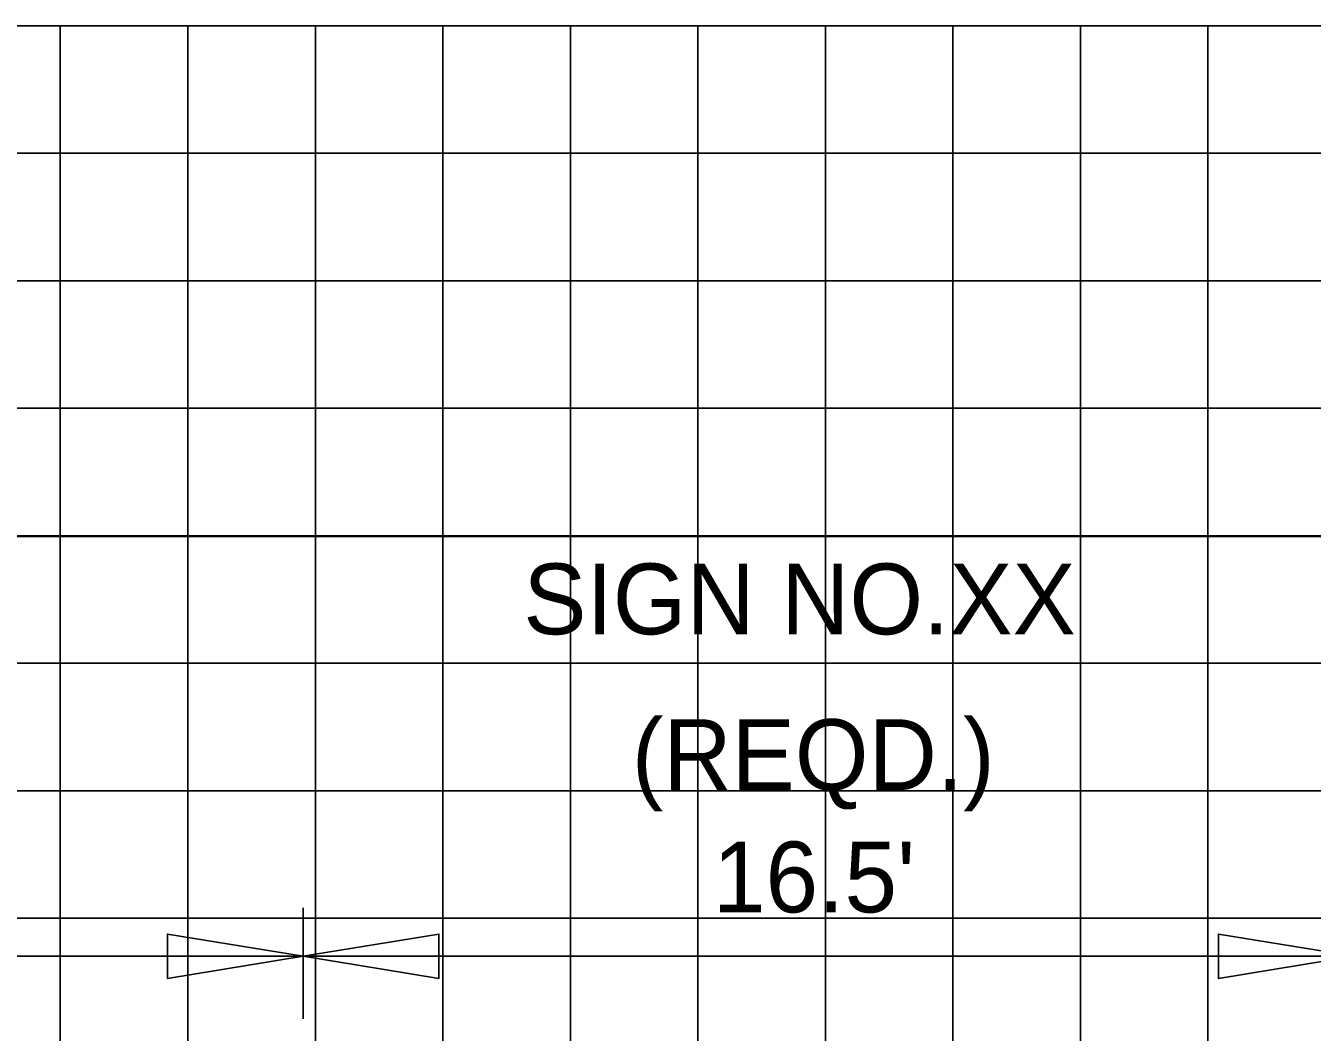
# Model space of a CAD drawing. Extents: x 2193008 to 2198143, y 1236112 to 1237864.
# Drawn here: x 2196122.16 to 2196142.34, y 1237207.32 to 1237223.11 of the extents above; entities that cross this region are included whole.
import ezdxf

# ---------------------------------------------------------------- set-up
doc = ezdxf.new("R2010")
doc.units = 0
for name, color, linetype in [('3', 7, 'Continuous'), ('GSDIMS', 7, 'Continuous'), ('Level 55', 7, 'Continuous'), ('M-ROADS', 7, 'Continuous')]:
    doc.layers.add(name, color=color, linetype=linetype)

msp = doc.modelspace()

# ---------------------------------------------------------------- linework, layer by layer
at = {"layer": '3'}
msp.add_line((2196113.707, 1237215.094), (2196183.207, 1237215.094), dxfattribs=at)
at = {"layer": 'GSDIMS'}
for p, q in [((2196126.516, 1237207.526), (2196126.516, 1237209.267)), ((2196114.207, 1237208.509), (2196126.516, 1237208.509)), ((2196126.516, 1237208.509), (2196142.999, 1237208.509))]:
    msp.add_line(p, q, dxfattribs=at)
for points in [[(2196126.516, 1237208.509), (2196124.387, 1237208.162), (2196124.387, 1237208.856)], [(2196126.516, 1237208.509), (2196128.644, 1237208.162), (2196128.644, 1237208.856)], [(2196142.999, 1237208.509), (2196140.871, 1237208.162), (2196140.871, 1237208.856)]]:
    msp.add_lwpolyline(points, close=True, dxfattribs=at)
at = {"layer": 'M-ROADS'}
for p, q in [((2196074.707, 1237223.106), (2196204.707, 1237223.106)), ((2196122.707, 1237163.106), (2196122.707, 1237223.106)), ((2196124.707, 1237163.106), (2196124.707, 1237223.106)), ((2196126.707, 1237163.106), (2196126.707, 1237223.106)), ((2196128.707, 1237163.106), (2196128.707, 1237223.106)), ((2196130.707, 1237163.106), (2196130.707, 1237223.106)), ((2196132.707, 1237163.106), (2196132.707, 1237223.106)), ((2196134.707, 1237163.106), (2196134.707, 1237223.106)), ((2196136.707, 1237163.106), (2196136.707, 1237223.106)), ((2196138.707, 1237163.106), (2196138.707, 1237223.106)), ((2196140.707, 1237163.106), (2196140.707, 1237223.106)), ((2196074.707, 1237221.106), (2196204.707, 1237221.106)), ((2196074.707, 1237219.106), (2196204.707, 1237219.106)), ((2196074.707, 1237217.106), (2196204.707, 1237217.106)), ((2196074.707, 1237215.106), (2196204.707, 1237215.106)), ((2196074.707, 1237213.106), (2196204.707, 1237213.106)), ((2196074.707, 1237211.106), (2196204.707, 1237211.106)), ((2196074.707, 1237209.106), (2196204.707, 1237209.106))]:
    msp.add_line(p, q, dxfattribs=at)

# ---------------------------------------------------------------- texts
at = {"layer": 'Level 55'}
for s, p in [('SIGN NO.XX', (2196129.969, 1237213.559)), ('(REQD.)', (2196131.671, 1237211.116)), ("16.5'", (2196132.942, 1237209.197))]:
    msp.add_text(s, height=1.1105, dxfattribs=at).set_placement(p)

doc.saveas('drawing.dxf')
